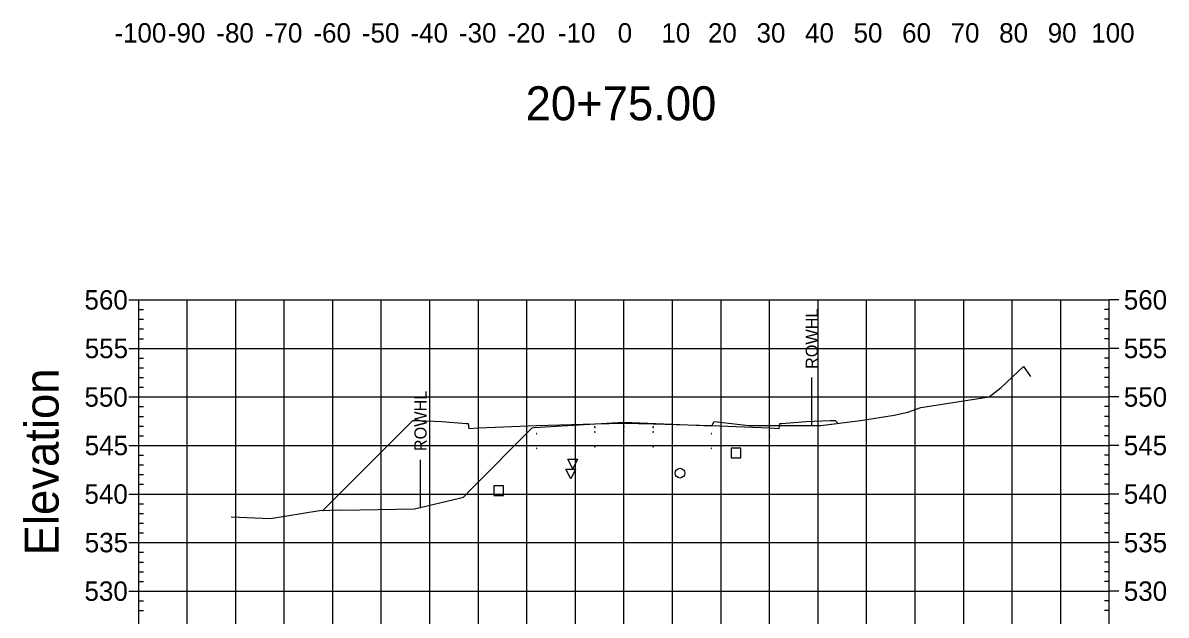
# Model space of a CAD drawing. Extents: x 708103 to 717568, y 374476 to 378707.
# Drawn here: x 709203.1 to 709438.7, y 377579.7 to 377701.7 of the extents above; entities that cross this region are included whole.
import ezdxf

# ---------------------------------------------------------------- set-up
doc = ezdxf.new("R2010")
doc.units = 0
for name, color, linetype in [('1', 7, 'Continuous'), ('10', 7, 'Continuous'), ('13', 7, 'Continuous'), ('14', 7, 'Continuous'), ('22', 7, 'Continuous'), ('4', 7, 'Continuous'), ('57', 7, 'Continuous'), ('60', 7, 'Continuous'), ('Existing', 7, 'Continuous'), ('XS_Right_of_Way', 7, 'Continuous')]:
    doc.layers.add(name, color=color, linetype=linetype)

msp = doc.modelspace()

# ---------------------------------------------------------------- linework, layer by layer
for points in [[(709320.93, 377618.37), (709321.03, 377618.37), (709321.03, 377618.47), (709320.93, 377618.47)], [(709320.93, 377617.37), (709321.03, 377617.37), (709321.03, 377617.47), (709320.93, 377617.47)], [(709326.93, 377618.49), (709327.03, 377618.49), (709327.03, 377618.59), (709326.93, 377618.59)], [(709326.93, 377617.49), (709327.03, 377617.49), (709327.03, 377617.59), (709326.93, 377617.59)], [(709332.93, 377618.37), (709333.03, 377618.37), (709333.03, 377618.47), (709332.93, 377618.47)], [(709332.93, 377617.37), (709333.03, 377617.37), (709333.03, 377617.47), (709332.93, 377617.47)], [(709296.93, 377616.53), (709297.03, 377616.53), (709297.03, 377616.63), (709296.93, 377616.63)], [(709308.93, 377617.01), (709309.03, 377617.01), (709309.03, 377617.11), (709308.93, 377617.11)], [(709344.93, 377617.01), (709345.03, 377617.01), (709345.03, 377617.11), (709344.93, 377617.11)], [(709356.93, 377616.53), (709357.03, 377616.53), (709357.03, 377616.63), (709356.93, 377616.63)], [(709296.93, 377613.53), (709297.03, 377613.53), (709297.03, 377613.63), (709296.93, 377613.63)], [(709308.93, 377614.01), (709309.03, 377614.01), (709309.03, 377614.11), (709308.93, 377614.11)], [(709320.93, 377614.37), (709321.03, 377614.37), (709321.03, 377614.47), (709320.93, 377614.47)], [(709326.93, 377614.49), (709327.03, 377614.49), (709327.03, 377614.59), (709326.93, 377614.59)], [(709332.93, 377614.37), (709333.03, 377614.37), (709333.03, 377614.47), (709332.93, 377614.47)], [(709344.93, 377614.01), (709345.03, 377614.01), (709345.03, 377614.11), (709344.93, 377614.11)], [(709356.93, 377613.53), (709357.03, 377613.53), (709357.03, 377613.63), (709356.93, 377613.63)]]:
    msp.add_lwpolyline(points, close=True)
at = {"layer": '1'}
for points in [[(709316.43, 377609.8), (709315.43, 377611.8), (709317.43, 377611.8)], [(709316.02, 377607.77), (709315.02, 377609.77), (709317.02, 377609.77)]]:
    msp.add_lwpolyline(points, close=True, dxfattribs=at)
at = {"layer": '10'}
msp.add_lwpolyline([(709300.15, 377604.35), (709302.15, 377604.35), (709302.15, 377606.35), (709300.15, 377606.35)], close=True, dxfattribs=at)
at = {"layer": '13'}
msp.add_circle((709338.51, 377608.93), 1, dxfattribs=at)
at = {"layer": '14'}
for points in [[(709296.98, 377618.24), (709296.98, 377618.29), (709296.98, 377618.24), (709296.93, 377618.24), (709296.98, 377618.24), (709296.98, 377618.19), (709296.98, 377618.24), (709297.03, 377618.24)], [(709308.98, 377618.72), (709308.98, 377618.77), (709308.98, 377618.72), (709308.93, 377618.72), (709308.98, 377618.72), (709308.98, 377618.67), (709308.98, 377618.72), (709309.03, 377618.72)], [(709326.98, 377619.2), (709326.98, 377619.25), (709326.98, 377619.2), (709326.93, 377619.2), (709326.98, 377619.2), (709326.98, 377619.15), (709326.98, 377619.2), (709327.03, 377619.2)], [(709344.98, 377618.72), (709344.98, 377618.77), (709344.98, 377618.72), (709344.93, 377618.72), (709344.98, 377618.72), (709344.98, 377618.67), (709344.98, 377618.72), (709345.03, 377618.72)], [(709356.98, 377618.24), (709356.98, 377618.29), (709356.98, 377618.24), (709356.93, 377618.24), (709356.98, 377618.24), (709356.98, 377618.19), (709356.98, 377618.24), (709357.03, 377618.24)], [(709371.08, 377619.21), (709371.08, 377619.26), (709371.08, 377619.21), (709371.03, 377619.21), (709371.08, 377619.21), (709371.08, 377619.16), (709371.08, 377619.21), (709371.13, 377619.21)], [(709264.95, 377601.27), (709264.95, 377601.32), (709264.95, 377601.27), (709264.9, 377601.27), (709264.95, 377601.27), (709264.95, 377601.22), (709264.95, 377601.27), (709265, 377601.27)]]:
    msp.add_lwpolyline(points, dxfattribs=at)
at = {"layer": '22'}
msp.add_lwpolyline([(709264.95, 377601.27), (709283.48, 377619.8), (709284.48, 377619.76), (709289.48, 377619.56), (709294.48, 377619.16), (709294.9, 377619.16), (709294.98, 377618.16), (709296.98, 377618.24), (709308.98, 377618.72), (709320.98, 377619.08), (709326.98, 377619.2), (709332.98, 377619.08), (709344.98, 377618.72), (709356.98, 377618.24), (709358.98, 377618.16), (709359.07, 377619.16), (709359.48, 377619.16), (709364.48, 377619.56), (709369.48, 377619.76), (709370.48, 377619.8), (709371.08, 377619.21)], dxfattribs=at)
at = {"layer": '4'}
msp.add_lwpolyline([(709349.06, 377612.06), (709351.06, 377612.06), (709351.06, 377614.06), (709349.06, 377614.06)], close=True, dxfattribs=at)
at = {"layer": '57'}
for p, q in [((709224.98, 377644.63), (709226.98, 377644.63)), ((709226.98, 377644.63), (709426.98, 377644.63)), ((709226.98, 377574.63), (709226.98, 377644.63)), ((709226.98, 377574.63), (709226.98, 377644.63)), ((709236.98, 377574.63), (709236.98, 377644.63)), ((709246.98, 377574.63), (709246.98, 377644.63)), ((709256.98, 377574.63), (709256.98, 377644.63)), ((709266.98, 377574.63), (709266.98, 377644.63)), ((709276.98, 377574.63), (709276.98, 377644.63)), ((709286.98, 377574.63), (709286.98, 377644.63)), ((709296.98, 377574.63), (709296.98, 377644.63)), ((709306.98, 377574.63), (709306.98, 377644.63)), ((709316.98, 377574.63), (709316.98, 377644.63)), ((709326.98, 377574.63), (709326.98, 377644.63)), ((709336.98, 377574.63), (709336.98, 377644.63)), ((709346.98, 377574.63), (709346.98, 377644.63)), ((709356.98, 377574.63), (709356.98, 377644.63)), ((709366.98, 377574.63), (709366.98, 377644.63)), ((709376.98, 377574.63), (709376.98, 377644.63)), ((709386.98, 377574.63), (709386.98, 377644.63)), ((709396.98, 377574.63), (709396.98, 377644.63)), ((709406.98, 377574.63), (709406.98, 377644.63)), ((709416.98, 377574.63), (709416.98, 377644.63)), ((709426.98, 377574.63), (709426.98, 377644.63)), ((709426.98, 377574.63), (709426.98, 377644.63)), ((709428.98, 377644.63), (709426.98, 377644.63)), ((709226.98, 377642.63), (709227.98, 377642.63)), ((709426.98, 377642.63), (709425.98, 377642.63)), ((709226.98, 377640.63), (709227.98, 377640.63)), ((709226.98, 377638.63), (709227.98, 377638.63)), ((709426.98, 377640.63), (709425.98, 377640.63)), ((709426.98, 377638.63), (709425.98, 377638.63)), ((709226.98, 377636.63), (709227.98, 377636.63)), ((709426.98, 377636.63), (709425.98, 377636.63)), ((709224.98, 377634.63), (709226.98, 377634.63)), ((709226.98, 377634.63), (709426.98, 377634.63)), ((709428.98, 377634.63), (709426.98, 377634.63)), ((709226.98, 377632.63), (709227.98, 377632.63)), ((709426.98, 377632.63), (709425.98, 377632.63)), ((709226.98, 377630.63), (709227.98, 377630.63)), ((709426.98, 377630.63), (709425.98, 377630.63)), ((709226.98, 377628.63), (709227.98, 377628.63)), ((709226.98, 377626.63), (709227.98, 377626.63)), ((709426.98, 377628.63), (709425.98, 377628.63)), ((709426.98, 377626.63), (709425.98, 377626.63)), ((709224.98, 377624.63), (709226.98, 377624.63)), ((709226.98, 377624.63), (709426.98, 377624.63)), ((709428.98, 377624.63), (709426.98, 377624.63)), ((709226.98, 377622.63), (709227.98, 377622.63)), ((709426.98, 377622.63), (709425.98, 377622.63)), ((709226.98, 377620.63), (709227.98, 377620.63)), ((709426.98, 377620.63), (709425.98, 377620.63)), ((709226.98, 377618.63), (709227.98, 377618.63)), ((709426.98, 377618.63), (709425.98, 377618.63)), ((709226.98, 377616.63), (709227.98, 377616.63)), ((709426.98, 377616.63), (709425.98, 377616.63)), ((709224.98, 377614.63), (709226.98, 377614.63)), ((709226.98, 377614.63), (709426.98, 377614.63)), ((709226.98, 377612.63), (709227.98, 377612.63)), ((709426.98, 377612.63), (709425.98, 377612.63)), ((709428.98, 377614.63), (709426.98, 377614.63)), ((709226.98, 377610.63), (709227.98, 377610.63)), ((709426.98, 377610.63), (709425.98, 377610.63)), ((709226.98, 377608.63), (709227.98, 377608.63)), ((709426.98, 377608.63), (709425.98, 377608.63)), ((709226.98, 377606.63), (709227.98, 377606.63)), ((709426.98, 377606.63), (709425.98, 377606.63)), ((709224.98, 377604.63), (709226.98, 377604.63)), ((709226.98, 377604.63), (709426.98, 377604.63)), ((709428.98, 377604.63), (709426.98, 377604.63)), ((709226.98, 377602.63), (709227.98, 377602.63)), ((709426.98, 377602.63), (709425.98, 377602.63)), ((709226.98, 377600.63), (709227.98, 377600.63)), ((709226.98, 377598.63), (709227.98, 377598.63)), ((709426.98, 377600.63), (709425.98, 377600.63)), ((709426.98, 377598.63), (709425.98, 377598.63)), ((709226.98, 377596.63), (709227.98, 377596.63)), ((709426.98, 377596.63), (709425.98, 377596.63)), ((709224.98, 377594.63), (709226.98, 377594.63)), ((709226.98, 377594.63), (709426.98, 377594.63)), ((709428.98, 377594.63), (709426.98, 377594.63)), ((709226.98, 377592.63), (709227.98, 377592.63)), ((709426.98, 377592.63), (709425.98, 377592.63)), ((709226.98, 377590.63), (709227.98, 377590.63)), ((709426.98, 377590.63), (709425.98, 377590.63)), ((709226.98, 377588.63), (709227.98, 377588.63)), ((709226.98, 377586.63), (709227.98, 377586.63)), ((709426.98, 377588.63), (709425.98, 377588.63)), ((709426.98, 377586.63), (709425.98, 377586.63)), ((709224.98, 377584.63), (709226.98, 377584.63)), ((709226.98, 377584.63), (709426.98, 377584.63)), ((709428.98, 377584.63), (709426.98, 377584.63)), ((709226.98, 377582.63), (709227.98, 377582.63)), ((709426.98, 377582.63), (709425.98, 377582.63)), ((709226.98, 377580.63), (709227.98, 377580.63)), ((709426.98, 377580.63), (709425.98, 377580.63))]:
    msp.add_line(p, q, dxfattribs=at)
at = {"layer": 'Existing'}
msp.add_lwpolyline([(709246.02, 377599.95), (709254.16, 377599.61), (709264.25, 377601.26), (709268.52, 377601.36), (709268.77, 377601.29), (709283.82, 377601.57), (709293.12, 377603.79), (709293.89, 377604), (709295.34, 377605.49), (709307.96, 377618.23), (709308.04, 377618.3), (709308.49, 377618.33), (709319.95, 377619), (709326.95, 377619.42), (709335.19, 377619.07), (709345.11, 377618.67), (709345.3, 377619.12), (709345.55, 377619.55), (709352.68, 377618.78), (709367.57, 377618.77), (709375.7, 377619.78), (709382.68, 377620.87), (709385.47, 377621.53), (709388.14, 377622.48), (709402.21, 377624.67), (709404.73, 377626.58), (709409.32, 377630.88), (709410.76, 377628.84)], dxfattribs=at)
at = {"layer": 'XS_Right_of_Way'}
for p, q in [((709365.62, 377628.64), (709365.62, 377618.64)), ((709284.98, 377611.71), (709284.98, 377601.71))]:
    msp.add_line(p, q, dxfattribs=at)

# ---------------------------------------------------------------- texts
at = {"layer": '1'}
msp.add_text('20+75.00', height=7, dxfattribs=at).set_placement((709306.71, 377681.63))
at = {"layer": '14'}
for p in [(709284.45, 377619.71), (709369.45, 377619.71), (709284.45, 377619.05), (709289.45, 377618.85), (709364.45, 377618.85), (709369.45, 377619.05)]:
    msp.add_text('+', height=0.1, dxfattribs=at).set_placement(p)
at = {"layer": '57'}
for s, p in [('-100', (709221.97, 377697.63)), ('-90', (709232.98, 377697.63)), ('-80', (709242.98, 377697.63)), ('-70', (709252.98, 377697.63)), ('-60', (709262.98, 377697.63)), ('-50', (709272.98, 377697.63)), ('-40', (709282.98, 377697.63)), ('-30', (709292.98, 377697.63)), ('-20', (709302.98, 377697.63)), ('-10', (709313.37, 377697.63)), ('0', (709325.69, 377697.63)), ('10', (709334.68, 377697.63)), ('20', (709344.29, 377697.63)), ('30', (709354.29, 377697.63)), ('40', (709364.29, 377697.63)), ('50', (709374.29, 377697.63)), ('60', (709384.29, 377697.63)), ('70', (709394.29, 377697.63)), ('80', (709404.29, 377697.63)), ('90', (709414.29, 377697.63)), ('100', (709423.28, 377697.63)), ('560', (709215.81, 377642.63)), ('560', (709429.98, 377642.63)), ('555', (709215.86, 377632.63)), ('555', (709429.98, 377632.63)), ('550', (709215.81, 377622.63)), ('550', (709429.98, 377622.63)), ('545', (709215.86, 377612.63)), ('545', (709429.98, 377612.63)), ('540', (709215.81, 377602.63)), ('540', (709429.98, 377602.63)), ('535', (709215.86, 377592.63)), ('535', (709429.98, 377592.63)), ('530', (709215.81, 377582.63)), ('530', (709429.98, 377582.63))]:
    msp.add_text(s, height=4, dxfattribs=at).set_placement(p)
at = {"layer": '60'}
msp.add_text('Elevation', height=7, rotation=90, dxfattribs=at).set_placement((709210.48, 377591.99))
at = {"layer": 'XS_Right_of_Way'}
for p in [(709366.94, 377630.4), (709286.3, 377613.47)]:
    msp.add_text('ROWHL', height=2.5, rotation=90, dxfattribs=at).set_placement(p)

doc.saveas('drawing.dxf')
